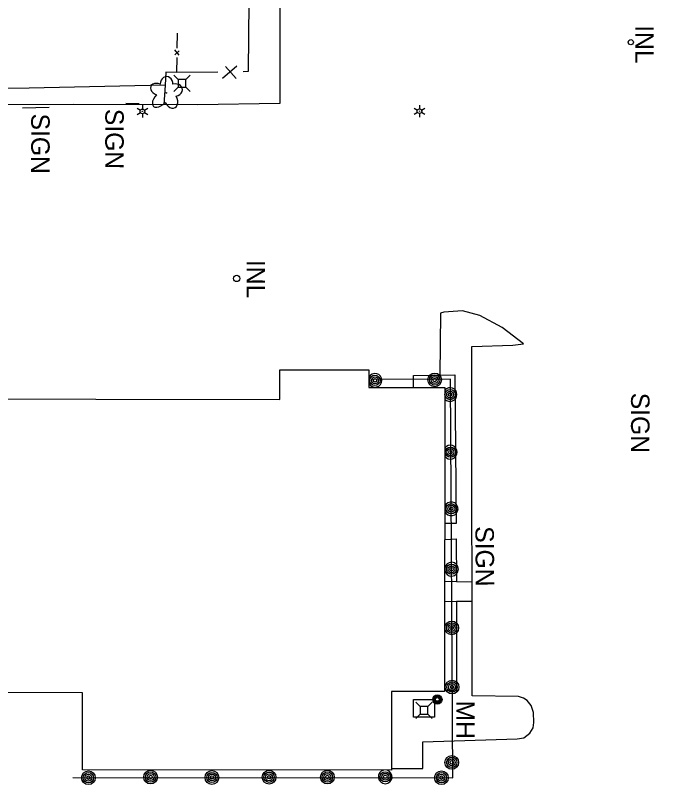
# Model space of a CAD drawing. Extents: x 588843 to 2552415, y 180129 to 269402.
# Drawn here: x 593545.7 to 593754.5, y 184151.9 to 184402 of the extents above; entities that cross this region are included whole.
import ezdxf

# ---------------------------------------------------------------- set-up
doc = ezdxf.new("R2010")
doc.units = 0
for name, color, linetype in [('Default', 7, 'Continuous'), ('E_AREA', 7, 'Continuous'), ('E_BLD', 7, 'Continuous'), ('E_DRN', 7, 'Continuous'), ('E_DRN_Text', 7, 'Continuous'), ('E_DWY', 7, 'Continuous'), ('E_FEN_P', 7, 'Continuous'), ('E_LAND_Vegetation', 7, 'Continuous'), ('E_LTG', 7, 'Continuous'), ('E_MISCPROP', 7, 'Continuous'), ('E_PATH_Sidewalk', 7, 'Continuous'), ('E_SGN', 7, 'Continuous'), ('E_SGN_Text', 7, 'Continuous'), ('E_UTL_AG_Bold', 7, 'Continuous'), ('E_UTL_MH', 7, 'Continuous'), ('E_UTL_MH_Text', 7, 'Continuous'), ('E_WAL', 7, 'Continuous')]:
    doc.layers.add(name, color=color, linetype=linetype)

# ---------------------------------------------------------------- blocks, each defined once
blk = doc.blocks.new('PED')
at = {"layer": 'Default'}
for p, q in [((-2.5, 2.5), (-5.33, 5.33)), ((2.5, 2.5), (5.33, 5.33)), ((-2.5, -2.5), (-5.33, -5.33)), ((2.5, -2.5), (5.33, -5.33))]:
    blk.add_line(p, q, dxfattribs=at)
blk.add_lwpolyline([(-2.5, -2.5), (2.5, -2.5), (2.5, 2.5), (-2.5, 2.5)], close=True, dxfattribs=at)
blk = doc.blocks.new('DTRE')
at = {"layer": 'Default'}
blk.add_circle((-0.18, 0), 0.183, dxfattribs=at)
for centre, major_axis, ratio in [((-1.87, 5.32), (1.36, -4.98), 0.782863), ((4.06, 2.74), (-5.27, -2.93), 0.691916), ((-5.87, 0.15), (4.93, -0.12), 0.832022), ((-2.49, -5.24), (1.8, 4.86), 0.716896), ((3.54, -3.71), (-5.01, 4.58), 0.560249)]:
    blk.add_ellipse(centre, major_axis=major_axis, ratio=ratio, start_param=1.570796, end_param=4.712389, dxfattribs=at)
blk = doc.blocks.new('SIGN')
at = {"layer": 'Default'}
blk.add_text('SIGN', height=12, dxfattribs=at).set_placement((-18.55, -6))
blk = doc.blocks.new('LPOL')
at = {"layer": 'Default'}
for p, q in [((-4, 0), (-1.5, 0)), ((-0.75, 1.3), (-2, 3.46)), ((0.75, 1.3), (2, 3.46)), ((1.5, 0), (4, 0)), ((-2, -3.46), (-0.75, -1.3)), ((2, -3.46), (0.75, -1.3))]:
    blk.add_line(p, q, dxfattribs=at)
for radius in [1.5, 1.5, 1.5, 0.125]:
    blk.add_circle((0, 0), radius, dxfattribs=at)
blk = doc.blocks.new('POLE')
at = {"layer": 'Default'}
for radius in [4.46, 3.35, 2.23, 1.12]:
    blk.add_circle((0, 0), radius, dxfattribs=at)
blk = doc.blocks.new('MHO')
at = {"layer": 'Default'}
for centre, radius in [((0.08, -0.12), 3), ((0.08, -0.12), 2.43), ((0.07, -0.15), 1.94), ((0.02, -0.16), 1.21)]:
    blk.add_circle(centre, radius, dxfattribs=at)
blk = doc.blocks.new('MHT')
at = {"layer": 'E_UTL_MH_Text'}
blk.add_text('MH', height=12, dxfattribs=at).set_placement((-9.81, -6))
blk = doc.blocks.new('INLT_18')
at = {"layer": 'E_DRN_Text'}
blk.add_text('INL', height=12, dxfattribs=at).set_placement((-11.03, -6))
blk = doc.blocks.new('U238')
at = {"layer": 'E_MISCPROP'}
for radius in [1.67, 1.12, 0.558]:
    blk.add_circle((0, 0), radius, dxfattribs=at)
blk.add_arc((0, 0), 2.23, 208.8288, 150.9847, dxfattribs=at)
blk = doc.blocks.new('U239')
at = {"layer": 'E_MISCPROP'}
for radius in [1.67, 1.12, 0.558]:
    blk.add_circle((0, 0), radius, dxfattribs=at)
blk.add_arc((0, 0), 2.23, 221.0613, 138.7522, dxfattribs=at)
blk = doc.blocks.new('U240')
at = {"layer": 'E_MISCPROP'}
for radius in [1.67, 1.12, 0.558]:
    blk.add_circle((0, 0), radius, dxfattribs=at)
blk.add_arc((0, 0), 2.23, 215.7434, 144.0702, dxfattribs=at)
blk = doc.blocks.new('U241')
at = {"layer": 'E_MISCPROP'}
for radius in [1.67, 1.12, 0.558]:
    blk.add_circle((0, 0), radius, dxfattribs=at)
blk.add_arc((0, 0), 2.23, 199.973, 159.8405, dxfattribs=at)
blk = doc.blocks.new('U242')
at = {"layer": 'E_MISCPROP'}
for radius in [1.67, 1.12, 0.558]:
    blk.add_circle((0, 0), radius, dxfattribs=at)
blk.add_arc((0, 0), 2.23, 186.6091, 173.2045, dxfattribs=at)
blk = doc.blocks.new('U243')
at = {"layer": 'E_MISCPROP'}
for radius in [1.67, 1.12, 0.558]:
    blk.add_circle((0, 0), radius, dxfattribs=at)
blk.add_arc((0, 0), 2.23, 104.8588, 74.9547, dxfattribs=at)

msp = doc.modelspace()

# ---------------------------------------------------------------- linework, layer by layer
at = {"layer": 'E_AREA'}
msp.add_lwpolyline([(593594.41, 184379.27), (593593.94, 184372.91)], dxfattribs=at)
msp.add_lwpolyline([(593681.99, 184173.87), (593675.08, 184173.89), (593675.1, 184179.62), (593682, 184179.6), (593681.99, 184173.87)], close=True, dxfattribs=at)
at = {"layer": 'E_BLD'}
msp.add_lwpolyline([(593436.4, 184257.03), (593511.82, 184256.91), (593511.85, 184277.37), (593631.64, 184277.17), (593631.66, 184286.82), (593660.64, 184286.78), (593660.63, 184281.05), (593685.36, 184281.01), (593685.2, 184182.16), (593667.98, 184182.19), (593667.94, 184156.61), (593567.5, 184156.78), (593567.54, 184181.81), (593436.27, 184182.03), (593436.4, 184257.03)], close=True, dxfattribs=at)
at = {"layer": 'E_DRN'}
for centre, radius in [((593745.77, 184393.28), 0.853), ((593617.64, 184316.47), 1.04)]:
    msp.add_circle(centre, radius, dxfattribs=at)
at = {"layer": 'E_DWY'}
for points in [[(593767.19, 184560.4), (593768.18, 184558.11), (593752.76, 184558.88), (593739.58, 184559.14), (593725.35, 184559.27), (593705.98, 184559.23), (593657.46, 184559.7), (593631.52, 184559.25), (593627.9, 184559), (593625.55, 184558.15), (593624.05, 184556.99), (593622.66, 184555.07), (593621.99, 184553.25), (593621.65, 184551.31), (593621.53, 184548.04), (593621.56, 184505.7), (593621.71, 184455.38), (593621.85, 184427.62), (593621.52, 184395.34)], [(593631.69, 184413.71), (593631.67, 184373.35), (593604.85, 184372.88), (593564.43, 184373), (593502.95, 184372.78), (593454.12, 184373.01), (593432.5, 184373.17), (593431.48, 184366.85)], [(593598.22, 184383.45), (593594.63, 184383.52), (593594.41, 184379.27), (593550.18, 184378.37), (593513.66, 184377.95)], [(593667.94, 184157.21), (593678.21, 184157.16), (593678.16, 184165.86), (593708.85, 184166.86), (593711, 184167.1), (593712.93, 184168.68), (593714.01, 184170.36), (593714.29, 184172.08), (593714.16, 184175.38), (593713.34, 184177.68), (593712.03, 184179.22), (593710.84, 184180.05), (593709.31, 184180.58), (593694.21, 184180.77), (593694.22, 184211.24), (593694.07, 184248.11), (593694.11, 184294.31), (593707.37, 184294.75), (593710.93, 184295.17), (593703.96, 184300.54), (593696.7, 184304.47), (593691.08, 184305.99), (593684.94, 184305.56), (593683.85, 184305.23), (593683.72, 184285.04)]]:
    msp.add_lwpolyline(points, dxfattribs=at)
at = {"layer": 'E_FEN_P'}
for p, q in [((593597.47, 184389.17), (593598.94, 184390.44)), ((593598.96, 184389.08), (593597.49, 184390.8)), ((593617.64, 184385.52), (593613.06, 184381.44)), ((593617.47, 184381.49), (593613.95, 184385.39))]:
    msp.add_line(p, q, dxfattribs=at)
for points in [[(593598.29, 184391.36), (593598.34, 184396.25)], [(593621.52, 184395.34), (593621.33, 184383.7), (593619.7, 184383.68)], [(593598.22, 184383.45), (593598.26, 184388.34)], [(593611.49, 184383.59), (593598.22, 184383.45)]]:
    msp.add_lwpolyline(points, dxfattribs=at)
at = {"layer": 'E_PATH_Sidewalk'}
for points in [[(593689.09, 184217.93), (593694.19, 184217.87)], [(593689.08, 184211.52), (593694.22, 184211.61)]]:
    msp.add_lwpolyline(points, dxfattribs=at)
at = {"layer": 'E_SGN'}
for points in [[(593548, 184371.92), (593556.7, 184372.19)], [(593581.56, 184373.42), (593585.9, 184373.32)], [(593564.32, 184154.22), (593687.92, 184154.13), (593687.12, 184283.78), (593661.63, 184283.67)]]:
    msp.add_lwpolyline(points, dxfattribs=at)
at = {"layer": 'E_WAL'}
for points in [[(593675.11, 184281.02), (593675.17, 184284.89), (593683.72, 184285.04), (593688.61, 184285.11), (593689.03, 184236.82), (593685.28, 184236.8)], [(593685.28, 184231.59), (593689.03, 184231.8), (593689.09, 184217.93), (593685.25, 184217.87)], [(593685.24, 184211.48), (593689.08, 184211.52), (593689.13, 184182.34), (593685.2, 184182.48)]]:
    msp.add_lwpolyline(points, dxfattribs=at)

# ---------------------------------------------------------------- block references
at = {"layer": 'E_DRN_Text', "xscale": 0.49999999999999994, "yscale": 0.5, "rotation": -90.03098035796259}
for p in [(593750.25, 184393.28), (593623.83, 184316.99)]:
    msp.add_blockref('INLT_18', p, dxfattribs=at)
at = {"layer": 'E_LAND_Vegetation', "xscale": 0.49999999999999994, "yscale": 0.5, "rotation": -90.03098035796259}
msp.add_blockref('DTRE', (593594.78, 184376.7), dxfattribs=at)
at = {"layer": 'E_LTG', "xscale": 0.49999999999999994, "yscale": 0.5, "rotation": -90.03098035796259}
for p in [(593586.98, 184370.79), (593677.06, 184370.86)]:
    msp.add_blockref('LPOL', p, dxfattribs=at)
at = {"layer": 'E_MISCPROP'}
for name, p in [('U238', (593662.59, 184283.35)), ('U239', (593687.03, 184278.73)), ('U240', (593687.13, 184260)), ('U241', (593687.39, 184241.6)), ('U242', (593687.48, 184221.96)), ('U243', (593665.95, 184154.46))]:
    msp.add_blockref(name, p, dxfattribs=at)
at = {"layer": 'E_MISCPROP', "xscale": 0.49999999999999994}
for p, yscale, rotation in [((593682.01, 184283.47), 0.5, -90.03098035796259), ((593687.54, 184202.85), 0.5, -90.03098035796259), ((593687.66, 184183.65), 0.5, -90.03098035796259), ((593687.57, 184159.15), 0.5, -90.03098035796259), ((593569.42, 184154.17), 0.5000000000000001, -89.630833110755), ((593589.64, 184154.39), 0.5000000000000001, -89.630833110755), ((593609.6, 184154.24), 0.5000000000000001, -89.630833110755), ((593628.16, 184154.32), 0.5000000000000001, -89.630833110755), ((593647.12, 184154.39), 0.5000000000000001, -89.630833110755), ((593684.2, 184154.17), 0.5, -90.03098035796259)]:
    msp.add_blockref('POLE', p, dxfattribs=dict(at, yscale=yscale, rotation=rotation))
at = {"layer": 'E_SGN_Text', "xscale": 0.49999999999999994}
for p, yscale, rotation in [((593553.81, 184360.81), 0.5, -90.03098035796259), ((593577.9, 184362.34), 0.5, -90.03098035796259), ((593748.86, 184270.04), 0.5, -90.03098035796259), ((593698.3, 184226.66), 0.5000000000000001, -89.630833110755)]:
    msp.add_blockref('SIGN', p, dxfattribs=dict(at, yscale=yscale, rotation=rotation))
at = {"layer": 'E_UTL_AG_Bold', "xscale": 0.49999999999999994, "yscale": 0.5, "rotation": -90.03098035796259}
for p in [(593599.87, 184379.93), (593678.51, 184176.08)]:
    msp.add_blockref('PED', p, dxfattribs=at)
at = {"layer": 'E_UTL_MH', "xscale": 0.49999999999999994, "yscale": 0.5, "rotation": -90.03098035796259}
msp.add_blockref('MHO', (593682.95, 184179.62), dxfattribs=at)
at = {"layer": 'E_UTL_MH_Text', "xscale": 0.49999999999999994, "yscale": 0.5, "rotation": -90.03098035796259}
msp.add_blockref('MHT', (593692, 184174.35), dxfattribs=at)

doc.saveas('drawing.dxf')
